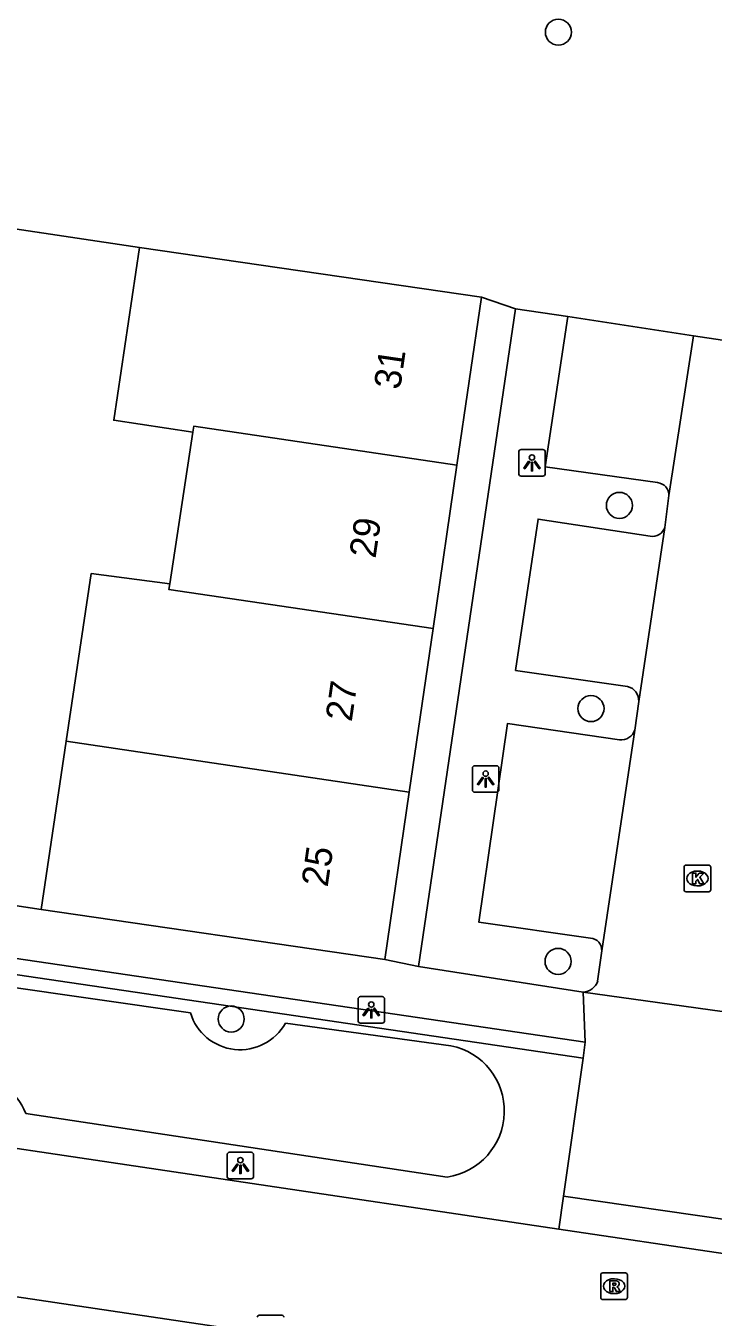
# Model space of a CAD drawing. Extents: x 164150 to 165261, y 382513 to 383432.
# Drawn here: x 164436.67 to 164462.49, y 383196.98 to 383245.45 of the extents above; entities that cross this region are included whole.
import ezdxf

# ---------------------------------------------------------------- set-up
doc = ezdxf.new("R2010")
doc.units = 0
for name, color, linetype in [('IMGEO_Boom', 7, 'Continuous'), ('IMGEO_Greppel_droge_sloot', 7, 'Continuous'), ('IMGEO_Groenvoorziening', 7, 'Continuous'), ('IMGEO_Haag', 7, 'Continuous'), ('IMGEO_Kolk', 7, 'Continuous'), ('IMGEO_Lichtpunt', 7, 'Continuous'), ('IMGEO_Muur', 7, 'Continuous'), ('IMGEO_Pand', 7, 'Continuous'), ('IMGEO_Pand_nummerreeks', 7, 'Continuous'), ('IMGEO_Parkeervlak_open', 7, 'Continuous'), ('IMGEO_Rijbaan_lokaal_open', 7, 'Continuous'), ('IMGEO_Rioolput', 7, 'Continuous'), ('IMGEO_Voetpad_open', 7, 'Continuous')]:
    doc.layers.add(name, color=color, linetype=linetype)

msp = doc.modelspace()

# ---------------------------------------------------------------- linework, layer by layer
at = {"layer": 'IMGEO_Boom'}
for centre in [(164456.672, 383245.212), (164458.964, 383227.451), (164457.897, 383219.824), (164456.661, 383210.335), (164444.386, 383208.172)]:
    msp.add_circle(centre, 0.489, dxfattribs=at)
at = {"layer": 'IMGEO_Greppel_droge_sloot'}
for points in [[(164442.853, 383208.404), (164417.962, 383211.976)], [(164452.638, 383207.17), (164446.424, 383208.02)], [(164436.672, 383204.628), (164452.495, 383202.242)]]:
    msp.add_lwpolyline(points, dxfattribs=at)
for centre, radius, start, end in [((164444.72, 383208.971), 1.951, 196.9003, 330.8245), ((164452.139, 383204.718), 2.502, 278.1756, 78.5002), ((164434.33, 383203.67), 2.53, 22.2512, 144.3942)]:
    msp.add_arc(centre, radius, start, end, dxfattribs=at)
at = {"layer": 'IMGEO_Groenvoorziening'}
for points in [[(164440.941, 383237.135), (164431.321, 383238.57)], [(164455.066, 383234.832), (164453.782, 383235.26)]]:
    msp.add_lwpolyline(points, dxfattribs=at)
at = {"layer": 'IMGEO_Haag'}
msp.add_lwpolyline([(164457.598, 383206.707), (164395.381, 383215.859)], dxfattribs=at)
at = {"layer": 'IMGEO_Kolk'}
for p, q in [((164461.391, 383213.021), (164461.391, 383213.873)), ((164461.466, 383213.947), (164462.318, 383213.947)), ((164462.392, 383213.873), (164462.392, 383213.021)), ((164461.879, 383213.727), (164461.904, 383213.727)), ((164462.318, 383212.947), (164461.466, 383212.947)), ((164461.902, 383213.167), (164461.877, 383213.167)), ((164445.439, 383197.055), (164446.291, 383197.055))]:
    msp.add_line(p, q, dxfattribs=at)
for points in [[(164461.391, 383213.021), (164461.391, 383213.873)], [(164461.466, 383213.947), (164462.318, 383213.947)], [(164462.392, 383213.873), (164462.392, 383213.021)], [(164461.712, 383213.647), (164461.835, 383213.647), (164461.835, 383213.496), (164461.965, 383213.647), (164462.129, 383213.647), (164461.983, 383213.496), (164462.136, 383213.247), (164461.984, 383213.247), (164461.899, 383213.411), (164461.835, 383213.344), (164461.835, 383213.247), (164461.712, 383213.247), (164461.712, 383213.647)], [(164462.318, 383212.947), (164461.466, 383212.947)], [(164445.439, 383197.055), (164446.291, 383197.055)]]:
    msp.add_lwpolyline(points, dxfattribs=at)
for centre, start, end in [((164461.468, 383213.871), 91.552, 178.448), ((164461.468, 383213.871), 91.552, 178.448), ((164462.316, 383213.871), 1.552, 88.448), ((164462.316, 383213.871), 1.552, 88.448), ((164461.468, 383213.023), 181.552, 268.448), ((164461.468, 383213.023), 181.552, 268.448), ((164462.316, 383213.023), 271.552, 358.448), ((164462.316, 383213.023), 271.552, 358.448), ((164445.441, 383196.979), 91.552, 178.448), ((164445.441, 383196.979), 91.552, 178.448), ((164446.289, 383196.979), 1.552, 88.448), ((164446.289, 383196.979), 1.552, 88.448)]:
    msp.add_arc(centre, 0.0765, start, end, dxfattribs=at)
for centre, major_axis, ratio, start_param, end_param in [((164461.878, 383213.447), (-0.387, 0.002), 0.722429, 4.712389, 7.853982), ((164461.903, 383213.447), (-0.39, 0.002), 0.717154, 1.570796, 4.712389)]:
    msp.add_ellipse(centre, major_axis=major_axis, ratio=ratio, start_param=start_param, end_param=end_param, dxfattribs=at)
at = {"layer": 'IMGEO_Lichtpunt'}
for p, q in [((164455.182, 383229.451), (164455.182, 383228.644)), ((164455.182, 383229.451), (164455.182, 383228.644)), ((164456.084, 383229.546), (164455.276, 383229.546)), ((164456.084, 383229.546), (164455.276, 383229.546)), ((164456.178, 383228.644), (164456.178, 383229.451)), ((164456.178, 383228.644), (164456.178, 383229.451)), ((164455.276, 383228.55), (164456.084, 383228.55)), ((164455.276, 383228.55), (164456.084, 383228.55)), ((164454.345, 383217.679), (164453.537, 383217.679)), ((164454.345, 383217.679), (164453.537, 383217.679)), ((164453.443, 383217.584), (164453.443, 383216.777)), ((164453.443, 383217.584), (164453.443, 383216.777)), ((164454.439, 383216.777), (164454.439, 383217.584)), ((164454.439, 383216.777), (164454.439, 383217.584)), ((164453.537, 383216.683), (164454.345, 383216.683)), ((164453.537, 383216.683), (164454.345, 383216.683)), ((164450.05, 383209.013), (164449.242, 383209.013)), ((164450.05, 383209.013), (164449.242, 383209.013)), ((164449.148, 383208.918), (164449.148, 383208.111)), ((164449.148, 383208.918), (164449.148, 383208.111)), ((164450.144, 383208.111), (164450.144, 383208.918)), ((164450.144, 383208.111), (164450.144, 383208.918)), ((164449.242, 383208.017), (164450.05, 383208.017)), ((164449.242, 383208.017), (164450.05, 383208.017)), ((164445.133, 383203.171), (164444.325, 383203.171)), ((164445.133, 383203.171), (164444.325, 383203.171)), ((164444.231, 383203.076), (164444.231, 383202.269)), ((164444.231, 383203.076), (164444.231, 383202.269)), ((164445.227, 383202.269), (164445.227, 383203.076)), ((164445.227, 383202.269), (164445.227, 383203.076)), ((164444.325, 383202.175), (164445.133, 383202.175)), ((164444.325, 383202.175), (164445.133, 383202.175))]:
    msp.add_line(p, q, dxfattribs=at)
for points in [[(164455.556, 383229.115), (164455.595, 383229.087), (164455.407, 383228.825), (164455.369, 383228.852), (164455.556, 383229.115)], [(164455.658, 383229.067), (164455.705, 383229.067), (164455.705, 383228.745), (164455.658, 383228.745), (164455.658, 383229.067)], [(164455.768, 383229.087), (164455.806, 383229.114), (164455.993, 383228.852), (164455.954, 383228.824), (164455.768, 383229.087)], [(164453.817, 383217.248), (164453.856, 383217.22), (164453.668, 383216.958), (164453.63, 383216.985), (164453.817, 383217.248)], [(164453.919, 383217.2), (164453.966, 383217.2), (164453.966, 383216.878), (164453.919, 383216.878), (164453.919, 383217.2)], [(164454.029, 383217.22), (164454.067, 383217.247), (164454.254, 383216.985), (164454.215, 383216.957), (164454.029, 383217.22)], [(164449.522, 383208.582), (164449.561, 383208.554), (164449.373, 383208.292), (164449.335, 383208.319), (164449.522, 383208.582)], [(164449.624, 383208.534), (164449.671, 383208.534), (164449.671, 383208.212), (164449.624, 383208.212), (164449.624, 383208.534)], [(164449.734, 383208.554), (164449.772, 383208.581), (164449.959, 383208.319), (164449.92, 383208.291), (164449.734, 383208.554)], [(164444.605, 383202.74), (164444.644, 383202.712), (164444.456, 383202.45), (164444.418, 383202.477), (164444.605, 383202.74)], [(164444.707, 383202.692), (164444.754, 383202.692), (164444.754, 383202.37), (164444.707, 383202.37), (164444.707, 383202.692)], [(164444.817, 383202.712), (164444.855, 383202.739), (164445.042, 383202.477), (164445.003, 383202.449), (164444.817, 383202.712)]]:
    msp.add_lwpolyline(points, dxfattribs=at)
for centre in [(164455.681, 383229.249), (164453.942, 383217.382), (164449.647, 383208.716), (164444.73, 383202.874)]:
    msp.add_circle(centre, 0.0994, dxfattribs=at)
for centre, start, end in [((164455.276, 383229.451), 90, 180), ((164455.276, 383229.451), 90, 180), ((164456.084, 383229.451), 0, 90), ((164456.084, 383229.451), 0, 90), ((164455.276, 383228.644), 180, 270), ((164455.276, 383228.644), 180, 270), ((164456.084, 383228.644), 270, 0), ((164456.084, 383228.644), 270, 360), ((164453.537, 383217.584), 90, 180), ((164453.537, 383217.584), 90, 180), ((164454.345, 383217.584), 0, 90), ((164454.345, 383217.584), 0, 90), ((164453.537, 383216.777), 180, 270), ((164453.537, 383216.777), 180, 270), ((164454.345, 383216.777), 270, 0), ((164454.345, 383216.777), 270, 360), ((164449.242, 383208.918), 90, 180), ((164449.242, 383208.918), 90, 180), ((164450.05, 383208.918), 0, 90), ((164450.05, 383208.918), 0, 90), ((164449.242, 383208.111), 180, 270), ((164449.242, 383208.111), 180, 270), ((164450.05, 383208.111), 270, 0), ((164450.05, 383208.111), 270, 360), ((164444.325, 383203.076), 90, 180), ((164444.325, 383203.076), 90, 180), ((164445.133, 383203.076), 0, 90), ((164445.133, 383203.076), 0, 90), ((164444.325, 383202.269), 180, 270), ((164444.325, 383202.269), 180, 270), ((164445.133, 383202.269), 270, 0), ((164445.133, 383202.269), 270, 360)]:
    msp.add_arc(centre, 0.0946, start, end, dxfattribs=at)
at = {"layer": 'IMGEO_Muur'}
for points in [[(164420.204, 383240.227), (164440.941, 383237.135)], [(164416.57, 383215.411), (164437.254, 383212.281)]]:
    msp.add_lwpolyline(points, dxfattribs=at)
at = {"layer": 'IMGEO_Pand'}
for points in [[(164442.944, 383230.205), (164439.977, 383230.646), (164440.941, 383237.135)], [(164440.941, 383237.135), (164453.782, 383235.26)], [(164453.782, 383235.26), (164452.864, 383228.959)], [(164442.944, 383230.205), (164442.977, 383230.422), (164452.864, 383228.959)], [(164442.079, 383224.505), (164442.944, 383230.205)], [(164452.864, 383228.959), (164451.969, 383222.824)], [(164442.079, 383224.505), (164439.13, 383224.89), (164438.193, 383218.596)], [(164451.969, 383222.824), (164442.047, 383224.292), (164442.079, 383224.505)], [(164451.969, 383222.824), (164451.075, 383216.689)], [(164437.254, 383212.281), (164438.193, 383218.596)], [(164438.193, 383218.596), (164451.075, 383216.689)], [(164451.075, 383216.689), (164450.16, 383210.412)], [(164450.16, 383210.412), (164437.254, 383212.281)]]:
    msp.add_lwpolyline(points, dxfattribs=at)
at = {"layer": 'IMGEO_Parkeervlak_open'}
msp.add_lwpolyline([(164457.022, 383234.546), (164461.751, 383233.818)], dxfattribs=at)
at = {"layer": 'IMGEO_Rijbaan_lokaal_open'}
for points in [[(164461.751, 383233.818), (164460.825, 383227.824)], [(164461.751, 383233.818), (164467.869, 383232.907)], [(164460.825, 383227.824), (164460.665, 383226.626)], [(164460.665, 383226.626), (164459.688, 383220.09)], [(164459.688, 383220.09), (164459.547, 383219.02)], [(164459.547, 383219.02), (164458.3, 383210.733)], [(164458.3, 383210.733), (164458.148, 383209.595)], [(164464.719, 383208.19), (164457.605, 383209.179)], [(164430.112, 383204.244), (164456.689, 383200.283)], [(164462.931, 383199.353), (164456.689, 383200.283)], [(164463.004, 383193.776), (164429.333, 383198.784)]]:
    msp.add_lwpolyline(points, dxfattribs=at)
msp.add_arc((164457.568, 383209.79), 0.612, 273.4748, 341.4377, dxfattribs=at)
at = {"layer": 'IMGEO_Rioolput'}
for p, q in [((164458.262, 383197.718), (164458.262, 383198.57)), ((164458.337, 383198.644), (164459.189, 383198.644)), ((164458.75, 383198.424), (164458.775, 383198.424)), ((164459.263, 383198.57), (164459.263, 383197.718)), ((164458.773, 383197.864), (164458.748, 383197.864)), ((164459.189, 383197.644), (164458.337, 383197.644))]:
    msp.add_line(p, q, dxfattribs=at)
for points in [[(164458.262, 383197.718), (164458.262, 383198.57)], [(164458.337, 383198.644), (164459.189, 383198.644)], [(164458.851, 383198.342), (164458.599, 383198.344), (164458.599, 383197.944)], [(164459.263, 383198.57), (164459.263, 383197.718)], [(164458.599, 383197.944), (164458.723, 383197.944), (164458.723, 383198.106), (164458.734, 383198.106)], [(164458.777, 383198.263), (164458.723, 383198.263), (164458.723, 383198.182)], [(164458.723, 383198.182), (164458.775, 383198.182)], [(164458.781, 383198.077), (164458.852, 383197.944), (164458.992, 383197.944), (164458.927, 383198.07)], [(164459.189, 383197.644), (164458.337, 383197.644)]]:
    msp.add_lwpolyline(points, dxfattribs=at)
for centre, radius, start, end in [((164458.339, 383198.568), 0.0765, 91.552, 178.448), ((164458.339, 383198.568), 0.0765, 91.552, 178.448), ((164458.85, 383198.232), 0.109, 350.3612, 89.416), ((164459.187, 383198.568), 0.0765, 1.552, 88.448), ((164459.187, 383198.568), 0.0765, 1.552, 88.448), ((164458.733, 383198.053), 0.0533, 26.0293, 88.6989), ((164458.759, 383198.371), 0.19, 274.7715, 282.9687), ((164458.783, 383198.167), 0.0964, 77.0061, 93.1865), ((164458.797, 383198.224), 0.0378, 276.6634, 79.6772), ((164458.848, 383198.232), 0.112, 277.5842, 350.9817), ((164458.832, 383198.017), 0.108, 29.5134, 73.7905), ((164458.339, 383197.72), 0.0765, 181.552, 268.448), ((164458.339, 383197.72), 0.0765, 181.552, 268.448), ((164459.187, 383197.72), 0.0765, 271.552, 358.448), ((164459.187, 383197.72), 0.0765, 271.552, 358.448)]:
    msp.add_arc(centre, radius, start, end, dxfattribs=at)
for centre, major_axis, ratio, start_param, end_param in [((164458.749, 383198.144), (-0.387, 0.002), 0.722429, 4.712389, 7.853982), ((164458.774, 383198.144), (-0.39, 0.002), 0.717154, 1.570796, 4.712389)]:
    msp.add_ellipse(centre, major_axis=major_axis, ratio=ratio, start_param=start_param, end_param=end_param, dxfattribs=at)
at = {"layer": 'IMGEO_Voetpad_open'}
for points in [[(164451.424, 383210.139), (164455.066, 383234.832)], [(164455.066, 383234.832), (164457.022, 383234.546)], [(164460.4, 383228.304), (164456.178, 383228.9), (164457.022, 383234.546)], [(164460.122, 383226.295), (164455.908, 383226.935), (164455.065, 383221.254), (164459.274, 383220.648)], [(164458.966, 383218.655), (164454.765, 383219.264), (164453.688, 383211.806), (164457.881, 383211.209)], [(164395.463, 383216.453), (164457.683, 383207.301)], [(164437.254, 383212.281), (164427.603, 383213.741)], [(164450.16, 383210.412), (164451.424, 383210.139)], [(164457.605, 383209.179), (164451.424, 383210.139)], [(164457.605, 383209.179), (164457.683, 383207.301)], [(164457.683, 383207.301), (164457.598, 383206.707)], [(164457.598, 383206.707), (164456.866, 383201.529)], [(164456.689, 383200.283), (164456.866, 383201.529)], [(164456.866, 383201.529), (164463.111, 383200.617)]]:
    msp.add_lwpolyline(points, dxfattribs=at)
for centre, radius, start, end in [((164460.341, 383227.824), 0.484, 0.0205, 83.0239), ((164460.215, 383226.754), 0.468, 258.597, 344.134), ((164459.163, 383220.133), 0.527, 355.3093, 77.8368), ((164459.027, 383219.203), 0.551, 263.6615, 340.6148), ((164457.849, 383210.758), 0.452, 356.7658, 85.9461)]:
    msp.add_arc(centre, radius, start, end, dxfattribs=at)

# ---------------------------------------------------------------- texts
at = {"layer": 'IMGEO_Pand_nummerreeks'}
for s, p in [('31', (164450.726, 383231.767)), ('29', (164449.804, 383225.437)), ('27', (164448.91, 383219.305)), ('25', (164448.005, 383213.099))]:
    msp.add_text(s, height=1, rotation=81.7066, dxfattribs=at).set_placement(p)

doc.saveas('drawing.dxf')
